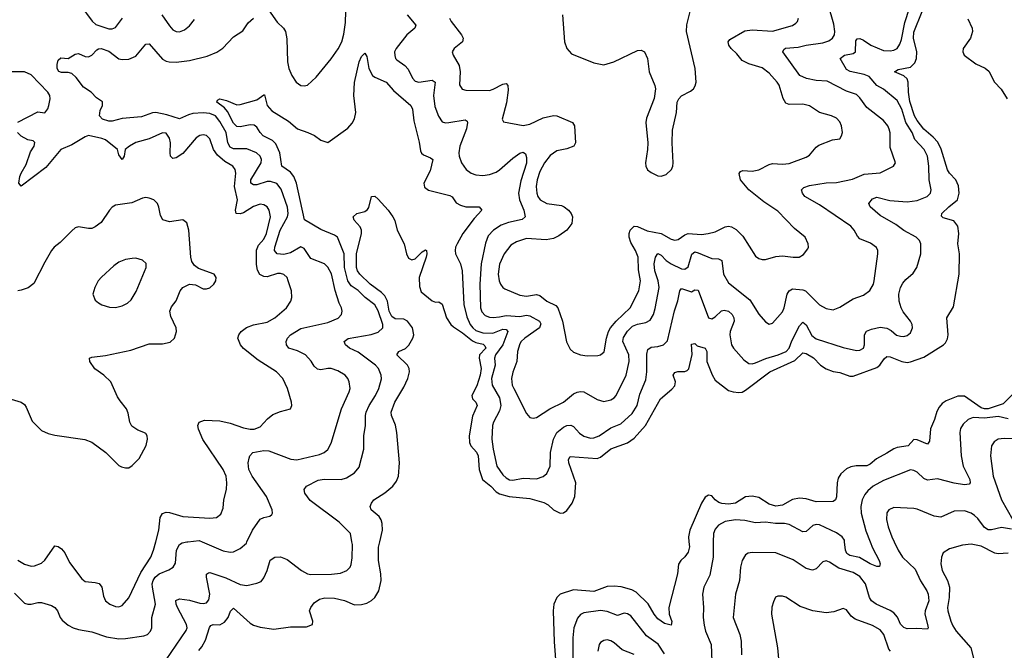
# Model space of a CAD drawing. Header units: inches. Extents: x 1934316 to 2140091, y 524953 to 667329.
# Tile 296 of 384: x 2042661 to 2048507, y 639356 to 643101. Entities that reach past the tile are written whole.
import ezdxf

# ---------------------------------------------------------------- set-up
doc = ezdxf.new("R2010")
doc.units = ezdxf.units.IN
doc.header["$MEASUREMENT"] = 0
doc.layers.add('C0643', color=7, linetype='Continuous')
doc.layers.add('C0644', color=7, linetype='Continuous')

msp = doc.modelspace()

# ---------------------------------------------------------------- linework, layer by layer
at = {"layer": 'C0643', "color": 5}
for points, elevation in [([(2042630, 639696.3), (2042690, 639636.9), (2042710, 639630.2), (2042729.8, 639630.2), (2042770, 639639.5), (2042790, 639639.5), (2042850, 639621.7), (2042870.2, 639610.2), (2042886, 639590), (2042901.5, 639550), (2042914.2, 639534.2), (2042950, 639505.5), (2042979.1, 639490), (2043010, 639479.7), (2043090, 639466), (2043176.4, 639436.4), (2043250, 639424.6), (2043290, 639425.6), (2043398.8, 639441.2), (2043419.5, 639450), (2043438.9, 639470), (2043446, 639490), (2043446.8, 639550), (2043466.9, 639630), (2043449.3, 639730), (2043448.3, 639750), (2043453.6, 639770), (2043466.4, 639790), (2043490, 639810.7), (2043546.9, 639833.1), (2043572.8, 639850), (2043586.7, 639873.3), (2043592.4, 639950), (2043610, 639983.6), (2043626.7, 639993.3), (2043654.4, 640000)], 260), ([(2042650, 639891.3), (2042690, 639866.7), (2042730, 639856.1), (2042750, 639857.3), (2042790, 639873.8), (2042810, 639891.5), (2042870, 639975.5), (2042890, 639972.4), (2042910, 639958), (2042930, 639934), (2042957.1, 639877.1), (2043030, 639780.3), (2043050, 639764.9), (2043110, 639759.6), (2043133.1, 639753.1), (2043148.7, 639730), (2043158, 639678), (2043170.3, 639650.3), (2043196.3, 639630), (2043230, 639615.6), (2043250, 639613.4), (2043270, 639622.6), (2043310, 639668.5), (2043381.3, 639818.7), (2043439.1, 639910), (2043456.2, 639950), (2043469.2, 640000)], 280), ([(2043530, 639299.7), (2043650, 639473), (2043654.7, 639490), (2043652.4, 639510), (2043598.6, 639610), (2043589.9, 639630), (2043588.2, 639651.8), (2043610, 639661.5), (2043670, 639653.4), (2043730, 639635.9), (2043750, 639633.7), (2043770, 639638.5), (2043783.8, 639656.2), (2043790.5, 639689.5), (2043769.9, 639790.1), (2043771, 639809), (2043783.1, 639816.9), (2043790, 639818), (2043885.5, 639785.5), (2043970, 639746.9), (2044010, 639740.2), (2044070, 639754), (2044094.6, 639765.4), (2044110, 639785.5), (2044130.8, 639830), (2044149.1, 639890.9), (2044175.3, 639910), (2044210, 639910.2), (2044250, 639894.3), (2044334.3, 639830), (2044370, 639811), (2044390, 639806.8), (2044511.7, 639808.3), (2044566.2, 639813.8), (2044603.7, 639830), (2044622.9, 639850), (2044630, 639866), (2044635.5, 639904.5), (2044636.5, 639983.5), (2044633.7, 640000)], 240), ([(2043724.8, 639355.2), (2043743.1, 639376.9), (2043763.5, 639416.5), (2043788.6, 639491.4), (2043796.5, 639503.5), (2043810.7, 639509.3), (2043850, 639507.9), (2043877.6, 639522.4), (2043899.9, 639550), (2043912.4, 639587.6), (2043930, 639606.7), (2044030, 639517.9), (2044050, 639505.2), (2044090, 639492.7), (2044170, 639480.7), (2044270, 639496), (2044364.5, 639495.5), (2044399, 639510), (2044401.2, 639530), (2044382.7, 639590), (2044389.4, 639610), (2044410, 639638), (2044440.5, 639659.5), (2044472.9, 639667.1), (2044530, 639665.7), (2044590, 639652.7), (2044650, 639626.7), (2044690, 639628.2), (2044723.1, 639636.9), (2044750, 639651.3), (2044770.4, 639669.6), (2044794.1, 639710), (2044807.4, 639770), (2044805.6, 639810), (2044792.5, 639890), (2044792.2, 639967.8), (2044799.2, 640000)], 220), ([(2043744.1, 640000), (2043870, 639946.9), (2043910, 639939), (2043930, 639940.2), (2043970, 639960.9), (2044007, 639993), (2044010.3, 640000)], 260), ([(2046634, 640000), (2046636.9, 639970), (2046630, 639939.3), (2046610, 639912), (2046586, 639890), (2046573, 639867), (2046567, 639810), (2046514.3, 639610), (2046517.8, 639570), (2046532.9, 639527.1), (2046530, 639505.1), (2046490, 639515.6), (2046450, 639543.5), (2046427.3, 639570), (2046392.7, 639632.7), (2046320.9, 639700.9), (2046295.3, 639715.3), (2046232.3, 639732.3), (2046190, 639737.8), (2046150, 639735.3), (2046070, 639706.1), (2045950, 639715.8), (2045870.3, 639690), (2045850.2, 639670), (2045833.1, 639630), (2045827.6, 639590), (2045833.5, 639406.5), (2045846.7, 639250)], 220), ([(2046779.3, 640000), (2046778.5, 639910), (2046758.3, 639801.7), (2046723.1, 639730), (2046715.3, 639690), (2046721.6, 639610), (2046719.8, 639550), (2046725.5, 639505.5), (2046733.7, 639470), (2046766, 639390), (2046770.1, 639290)], 240), ([(2047853.1, 640000), (2047877.1, 639950), (2047901.8, 639910), (2047977.7, 639837.7), (2048008.8, 639768.8), (2048047, 639710), (2048055.1, 639690), (2048058.4, 639650), (2048037.7, 639590), (2048035, 639570), (2048051.4, 639508.6), (2048054.3, 639490), (2048050, 639480.9), (2047986.3, 639486.3), (2047930, 639483.1), (2047910, 639490.8), (2047891.4, 639511.4), (2047872.3, 639552.3), (2047850, 639579.5), (2047830, 639593.1), (2047745.6, 639630), (2047718.6, 639650), (2047707, 639670), (2047682.5, 639750), (2047650, 639793.6), (2047610, 639818.8), (2047523.8, 639843.8), (2047470, 639880.4), (2047450, 639888.2), (2047430, 639882), (2047390, 639839.7), (2047368.9, 639831.1), (2047330, 639841.5), (2047253.9, 639893.9), (2047150, 639935.5), (2047010, 639936.5), (2046987, 639933), (2046970, 639922.4), (2046951.4, 639890), (2046940.2, 639850), (2046934.7, 639770), (2046910.2, 639690), (2046896.9, 639550), (2046937.1, 639450), (2046944.7, 639410), (2046946, 639330)], 260), ([(2047711, 640000), (2047725.1, 639965.1), (2047763.6, 639890), (2047770.2, 639869.8), (2047766.4, 639853.6), (2047750, 639853.6), (2047710, 639869.8), (2047647.9, 639907.9), (2047590, 639919), (2047571.8, 639930), (2047563.7, 639950), (2047558.7, 640000)], 240), ([(2048530, 639933.3), (2048470, 639928), (2048450, 639933.2), (2048370, 639974.4), (2048310, 639986.5), (2048258.8, 639981.2), (2048180.5, 639959.5), (2048144.8, 639935.2), (2048133.7, 639910), (2048130.3, 639870), (2048137.8, 639830), (2048170.1, 639770.1), (2048181.2, 639730), (2048179.8, 639670), (2048170.2, 639610), (2048171.1, 639590), (2048189.3, 639530), (2048200.8, 639500.8), (2048220.7, 639470), (2048307.8, 639370), (2048334.7, 639270)], 280), ([(2047831.9, 639351.9), (2047822.1, 639362.1), (2047790.6, 639450), (2047770, 639477.3), (2047723.5, 639503.5), (2047620.5, 639540.5), (2047598.4, 639558.4), (2047570, 639596), (2047550, 639603.7), (2047495.3, 639584.7), (2047450, 639578.8), (2047370, 639589.8), (2047295.5, 639615.6), (2047210, 639671.3), (2047190, 639678.4), (2047162.4, 639677.6), (2047148.5, 639671.5), (2047135.6, 639644.4), (2047127.1, 639612.9), (2047124.2, 639570), (2047159.6, 639370), (2047165.7, 639305.7)], 280), ([(2046490, 639335.3), (2046451.6, 639391.6), (2046382.2, 639442.2), (2046290, 639561.5), (2046270, 639572.1), (2046250, 639575.8), (2046210, 639563.1), (2046150, 639586.2), (2046110, 639592.7), (2046010, 639578.2), (2045990, 639568.3), (2045972.3, 639547.7), (2045951, 639490), (2045944.5, 639430), (2045945.5, 639310)], 240), ([(2046310, 639330.8), (2046238.8, 639358.8), (2046190, 639401.3), (2046170, 639412.6), (2046150, 639417.4), (2046130, 639414.7), (2046110, 639402), (2046102, 639390), (2046093.1, 639350)], 260)]:
    msp.add_lwpolyline(points, dxfattribs=dict(at, elevation=elevation))
at = {"layer": 'C0644', "color": 5}
for points, elevation in [([(2044633.7, 640000), (2044625.3, 640050), (2044557.8, 640117.8), (2044386.1, 640246.1), (2044354.7, 640290), (2044349.6, 640310), (2044363.6, 640330), (2044432.8, 640367.2), (2044468.5, 640371.5), (2044569.2, 640370.8), (2044600.8, 640379.2), (2044649.7, 640410), (2044676.6, 640443.4), (2044703.9, 640550), (2044704.5, 640630), (2044714.9, 640690), (2044714.5, 640750), (2044718.5, 640770), (2044735.2, 640810), (2044774.5, 640870), (2044793, 640910), (2044808.8, 640968.8), (2044808.2, 640990), (2044792.3, 641030), (2044773.5, 641050), (2044670, 641125.9), (2044618.8, 641150), (2044594.8, 641170), (2044587.1, 641190), (2044612, 641208), (2044748.6, 641231.4), (2044790, 641245.2), (2044816.8, 641270), (2044818, 641290), (2044790, 641371.1), (2044770, 641406.5), (2044711.7, 641451.7), (2044671.8, 641491.8), (2044630, 641521), (2044610.3, 641550), (2044589.3, 641630), (2044588, 641710), (2044548.2, 641808.2), (2044530, 641820.6), (2044450, 641854.7), (2044352.4, 641912.4), (2044305.7, 642130), (2044288.5, 642168.5), (2044270, 642195), (2044217.2, 642230), (2044206.4, 642310), (2044182.5, 642362.6), (2044162.3, 642382.3), (2044107.4, 642410), (2044088.6, 642430), (2044070, 642461.6), (2044053.4, 642473.4), (2044030, 642475.6), (2043970, 642463.9), (2043950, 642467), (2043930, 642486.5), (2043895.5, 642555.5), (2043877.9, 642577.9), (2043831.2, 642610), (2043836.6, 642623.4), (2043849, 642630), (2043890, 642621.5), (2043950, 642595.5), (2043970, 642597.1), (2044070, 642624), (2044110, 642655.3), (2044114.1, 642654.1), (2044130.2, 642590), (2044158.6, 642558.6), (2044257.3, 642497.3), (2044310, 642452.9), (2044371.4, 642431.4), (2044411.9, 642411.9), (2044450, 642386), (2044490, 642371.3), (2044610, 642456), (2044634.9, 642485.1), (2044650, 642511.3), (2044657.6, 642550), (2044644.7, 642650), (2044648.4, 642728.4), (2044676.8, 642850), (2044690, 642882), (2044710, 642902), (2044721.7, 642881.7), (2044733.8, 642810), (2044756.6, 642770), (2044770, 642758.9), (2044836.9, 642730), (2044880.8, 642680.8), (2044983.5, 642590), (2044993, 642570), (2045000.9, 642500.9), (2045032.9, 642373), (2045041.2, 642321.2), (2045047.6, 642307.6), (2045058.4, 642298.4), (2045100.6, 642280.6), (2045114.2, 642270), (2045097.9, 642202.1), (2045060.4, 642130), (2045065.1, 642105.1), (2045088.9, 642088.9), (2045215.8, 642055.8), (2045228.4, 642048.4), (2045253.1, 642013.1), (2045278.3, 641998.3), (2045310, 641988.9), (2045388.7, 641988.7), (2045404.4, 641970), (2045360.4, 641919.6), (2045293, 641830), (2045257.6, 641770), (2045249.1, 641750), (2045246.9, 641730), (2045249.1, 641710), (2045277.7, 641650), (2045289, 641609), (2045297.9, 641410), (2045315.4, 641335.4), (2045335.5, 641290), (2045350.8, 641270), (2045370, 641254.7), (2045410, 641241.6), (2045470, 641239.1), (2045530, 641263.4), (2045550, 641260.6), (2045558.7, 641250), (2045530, 641170), (2045487.1, 641110), (2045481, 641090), (2045485, 641050), (2045462.5, 640970), (2045465.9, 640930), (2045510, 640855.6), (2045517.5, 640810), (2045510, 640778.3), (2045474.5, 640710), (2045468.5, 640690), (2045464.2, 640610), (2045472.1, 640550), (2045495, 640450), (2045530, 640398.5), (2045550, 640379.2), (2045570, 640367.8), (2045590, 640365.7), (2045650, 640378.2), (2045730, 640375.2), (2045770, 640388.9), (2045790, 640405.3), (2045810.6, 640449.4), (2045813.5, 640530), (2045830.8, 640610), (2045851.1, 640650), (2045890, 640681.4), (2045910, 640690.2), (2045933.2, 640693.2), (2045950, 640685.2), (2045985.8, 640645.8), (2046010, 640627.3), (2046050, 640615.5), (2046070, 640617.6), (2046101.1, 640630), (2046170, 640677.4), (2046230, 640700.9), (2046298.3, 640761.7), (2046327, 640810), (2046343.7, 640876.3), (2046378.5, 640961.5), (2046385.2, 641010), (2046385, 641115), (2046390, 641141.6), (2046410, 641155.9), (2046450, 641159.7), (2046484.5, 641170), (2046506.6, 641193.4), (2046548.2, 641371.8), (2046569.2, 641430.8), (2046580.7, 641490), (2046590, 641504), (2046650, 641484.5), (2046670, 641497.3), (2046690, 641494.9), (2046750.3, 641330.3), (2046770, 641324.2), (2046790, 641336), (2046827.3, 641372.7), (2046843.6, 641376.4), (2046870, 641370.2), (2046890.6, 641350.6), (2046902, 641330), (2046903.2, 641310), (2046879.7, 641250), (2046876.9, 641230), (2046887.6, 641170), (2046898.7, 641150), (2046960.2, 641080.2), (2046990, 641059), (2047010, 641057.6), (2047030, 641062.7), (2047091.1, 641088.9), (2047164, 641110), (2047212.2, 641130), (2047230.5, 641149.5), (2047245.4, 641194.6), (2047290, 641283.1), (2047310, 641303.6), (2047330, 641287.9), (2047364.5, 641224.5), (2047390, 641205.7), (2047550, 641155), (2047630, 641135.6), (2047650, 641137.4), (2047670, 641150.6), (2047677.6, 641170), (2047676.8, 641230), (2047689.1, 641250.9), (2047718, 641262), (2047770, 641274.4), (2047809.3, 641269.3), (2047835.4, 641255.4), (2047867.7, 641227.7), (2047890, 641220.9), (2047910, 641220.3), (2047930, 641225.7), (2047950, 641240.7), (2047962.4, 641270), (2047959.7, 641290), (2047949.7, 641310), (2047905.4, 641365.4), (2047894, 641390), (2047882.5, 641430), (2047881.5, 641470), (2047890.7, 641510), (2047903.6, 641536.4), (2047922, 641558), (2047965.2, 641594.8), (2047988.2, 641630), (2048011.8, 641710), (2048011.8, 641770), (2048002.7, 641790), (2047983.5, 641810), (2047910, 641849.1), (2047863.6, 641883.6), (2047770, 641937.2), (2047709.6, 641990), (2047702, 642010), (2047724, 642036), (2047750, 642046.7), (2047826.9, 642026.9), (2047930, 642018), (2047990, 642027.5), (2048049.2, 642050.8), (2048068.5, 642070), (2048072.8, 642090), (2048060.6, 642150), (2048058.9, 642230), (2048050.4, 642290), (2048030.9, 642330), (2047976.2, 642390), (2047960.3, 642430), (2047922.8, 642490), (2047898.9, 642570), (2047870, 642620.6), (2047790, 642688.5), (2047750.8, 642710.7), (2047703.8, 642763.8), (2047675.1, 642775.1), (2047592.2, 642792.2), (2047570, 642805.7), (2047532.8, 642870), (2047557.6, 642890), (2047610, 642900.5), (2047622.8, 642910), (2047626, 642974), (2047633, 642987), (2047650, 642988.5), (2047670, 642979.8), (2047713.8, 642950), (2047790, 642917.2), (2047830, 642915), (2047850, 642919.2), (2047869.8, 642930.2), (2047885.6, 642954.4), (2047896.2, 642983.8), (2047916.5, 643083.5), (2047970.3, 643249.7)], 240), ([(2043018.6, 643190), (2043091.6, 643091.6), (2043112.7, 643072.7), (2043190, 643046.5), (2043210, 643045.3), (2043230, 643053.2), (2043271.7, 643110)], 280), ([(2044962.6, 643130), (2045012.4, 643067.6), (2045007.6, 643050), (2044960.2, 643010), (2044895.5, 642930), (2044887.5, 642910), (2044887.7, 642887.7), (2044892.9, 642870), (2044901.2, 642861.2), (2044947.6, 642827.6), (2044967.1, 642807), (2044993.2, 642753.2), (2045010, 642735.2), (2045030.2, 642730.2), (2045110, 642741.6), (2045127.4, 642730), (2045117.2, 642650), (2045125.7, 642585.7), (2045146.9, 642526.9), (2045170, 642494.3), (2045188.7, 642488.7), (2045209.4, 642489.4), (2045305.5, 642505.5), (2045317.5, 642497.5), (2045320.3, 642490), (2045313.3, 642453.3), (2045275, 642350), (2045268.1, 642310), (2045270.3, 642290), (2045284.6, 642250), (2045312, 642210), (2045341.6, 642190), (2045370, 642179.7), (2045410, 642176.3), (2045450, 642181.6), (2045490, 642195.9), (2045510, 642208.3), (2045590, 642278.9), (2045630, 642307.2), (2045650, 642314), (2045663.7, 642303.7), (2045670, 642282), (2045669.2, 642249.2), (2045635.6, 642144.4), (2045622.2, 642070), (2045628.9, 642030), (2045653.6, 641970), (2045662, 641930), (2045645.1, 641914.9), (2045563.7, 641896.3), (2045520.3, 641879.7), (2045475, 641850), (2045442.7, 641817.3), (2045426, 641774), (2045401.5, 641650), (2045392.3, 641530), (2045397.9, 641390), (2045405.5, 641365.5), (2045424.6, 641344.6), (2045450, 641335.1), (2045473.1, 641333.1), (2045510, 641335.4), (2045550, 641344.3), (2045630, 641338), (2045670, 641345.9), (2045690, 641341.5), (2045746.7, 641310), (2045754.5, 641294.5), (2045746.7, 641270), (2045660.8, 641210), (2045638.2, 641190), (2045630, 641176.3), (2045616.9, 641130), (2045613.5, 641070), (2045590, 641007.3), (2045581.4, 640970), (2045585.9, 640930), (2045594.3, 640910), (2045670, 640762.8), (2045690, 640738.8), (2045710, 640734), (2045730, 640739.1), (2045809.2, 640790.8), (2045890, 640829.3), (2045950, 640878.6), (2045970, 640889.2), (2045990, 640893.7), (2046010.1, 640890.1), (2046090, 640844.7), (2046130, 640834.4), (2046170, 640843.2), (2046190, 640855.2), (2046203.1, 640870), (2046262.5, 640990), (2046280.4, 641070), (2046277.6, 641110), (2046241.4, 641190), (2046246, 641214), (2046270, 641250.2), (2046300.2, 641279.8), (2046328.3, 641291.7), (2046378.4, 641301.6), (2046403.7, 641316.3), (2046423.9, 641350), (2046434.7, 641385.3), (2046458.2, 641510), (2046452.7, 641550), (2046431.1, 641610), (2046428.8, 641650), (2046436.2, 641690), (2046450, 641712.2), (2046470, 641702.8), (2046499.8, 641670), (2046530, 641650.1), (2046590, 641620.6), (2046610, 641618.4), (2046630, 641634), (2046650.9, 641709.1), (2046670, 641721.4), (2046690, 641717.1), (2046770, 641681.8), (2046810, 641679.6), (2046830, 641670.4), (2046839.7, 641590), (2046870, 641537.6), (2046996.4, 641436.4), (2047050, 641352.4), (2047090, 641305.5), (2047110, 641293.4), (2047130, 641299.1), (2047190, 641366), (2047200.3, 641390), (2047217.2, 641470), (2047230, 641491.3), (2047250, 641502.7), (2047310, 641496.4), (2047327, 641490), (2047410, 641407.4), (2047450, 641386.5), (2047490, 641378.3), (2047530, 641393.1), (2047610, 641443.2), (2047670, 641464), (2047707.6, 641492.4), (2047729.8, 641530), (2047734.6, 641550), (2047756.9, 641710), (2047755.8, 641730), (2047748.4, 641748.5), (2047713.4, 641773.4), (2047650, 641799.7), (2047634.7, 641814.7), (2047615.8, 641850), (2047595.1, 641875.1), (2047410, 642001.2), (2047323.5, 642050), (2047308, 642070), (2047302.9, 642090), (2047316.9, 642103.1), (2047350, 642116.5), (2047450, 642132.1), (2047510, 642134.2), (2047606.2, 642153.9), (2047675.8, 642184.2), (2047768.9, 642191.1), (2047849, 642230), (2047861.2, 642250), (2047830, 642342), (2047828.7, 642428.7), (2047823.9, 642450), (2047814.5, 642470), (2047790, 642501.1), (2047690, 642578.2), (2047650, 642636.4), (2047630, 642656.5), (2047570, 642676.3), (2047455.1, 642735.1), (2047390, 642740.2), (2047331.7, 642751.7), (2047292.2, 642770), (2047191.3, 642910), (2047197.1, 642922.9), (2047208.6, 642931.4), (2047283.2, 642936.8), (2047331.2, 642948.8), (2047430, 642962.8), (2047464.6, 642975.4), (2047487.2, 642990), (2047498.9, 643010), (2047500.6, 643030), (2047494.5, 643074.5), (2047460.8, 643190)], 260), ([(2043505, 643130), (2043550, 643064), (2043570, 643040.8), (2043590, 643030.2), (2043610, 643029.1), (2043638.9, 643041.1), (2043670, 643064), (2043698.5, 643101.5)], 280), ([(2044139.2, 643159.2), (2044190, 643084.9), (2044226.9, 643050), (2044239.7, 643030), (2044247.1, 642987.1), (2044251.8, 642850), (2044259.8, 642810), (2044276.2, 642770), (2044302, 642730), (2044330, 642710.2), (2044350, 642708), (2044370, 642712.7), (2044421.3, 642758.7), (2044510, 642867.9), (2044552.9, 642927.1), (2044573.8, 642970), (2044586, 643014), (2044595.6, 643084.4), (2044597.4, 643150)], 260), ([(2044799.2, 640000), (2044814.3, 640070), (2044812.6, 640110), (2044808.3, 640130), (2044795.8, 640150), (2044747.6, 640190), (2044742.9, 640210), (2044749.6, 640230), (2044763.6, 640250), (2044830, 640290.2), (2044876.3, 640330), (2044899.1, 640360.9), (2044911.1, 640390), (2044916.4, 640470), (2044899.8, 640650), (2044892, 640692), (2044869.7, 640750), (2044867.1, 640770), (2044888.6, 640830), (2044942.2, 640917.8), (2044965.4, 640970), (2044974.7, 641010), (2044973.3, 641030), (2044964, 641050), (2044899.7, 641110), (2044913, 641130), (2044951.2, 641148.8), (2044972.5, 641167.5), (2044996.1, 641210), (2045000.8, 641230), (2044993.3, 641270), (2044963.7, 641310), (2044942.1, 641322.1), (2044890, 641324.5), (2044870, 641337.2), (2044853.9, 641370), (2044844.5, 641430), (2044830, 641460.5), (2044810, 641480.7), (2044741.7, 641530), (2044681.7, 641590), (2044667.5, 641610), (2044661.7, 641630), (2044661.7, 641710), (2044691, 641830), (2044691, 641850), (2044682.2, 641870), (2044647.4, 641910), (2044641.6, 641930), (2044663.5, 641950), (2044710, 641962.2), (2044726.9, 641973.1), (2044734.4, 641985.6), (2044750, 642051.5), (2044770, 642052.1), (2044790, 642035), (2044849.4, 641970), (2044877.3, 641930), (2044888, 641908), (2044903.1, 641850), (2044944.2, 641770), (2044958, 641710), (2044970, 641683.8), (2044990, 641674.2), (2045010, 641680.6), (2045050, 641721.3), (2045070, 641734.3), (2045075.8, 641730), (2045078.4, 641710), (2045073.7, 641690), (2045032.1, 641570), (2045035.5, 641515.5), (2045045.4, 641485.4), (2045110, 641430.3), (2045130, 641424.2), (2045150, 641424.4), (2045170, 641410.6), (2045195.6, 641330), (2045220.5, 641290), (2045236.2, 641276.2), (2045290, 641241.9), (2045350, 641193), (2045370, 641183.4), (2045413.1, 641173.1), (2045423.8, 641163.8), (2045428, 641150), (2045392.1, 641110), (2045388.4, 641090), (2045400.6, 641030), (2045395.1, 640990), (2045374.5, 640925.5), (2045346.2, 640870), (2045349.4, 640850), (2045370.2, 640830), (2045376.5, 640810), (2045350, 640746), (2045328.9, 640628.9), (2045331.3, 640590), (2045340.1, 640570), (2045372.8, 640532.8), (2045382.7, 640510), (2045388.8, 640430), (2045409.6, 640370), (2045458.3, 640330), (2045490, 640296.8), (2045510, 640284.3), (2045568.2, 640270), (2045690, 640257), (2045773, 640233), (2045798.9, 640218.9), (2045830, 640189.5), (2045870, 640170.1), (2045890, 640172.5), (2045910, 640185.7), (2045942.1, 640230), (2045957.7, 640270), (2045963.7, 640350), (2045921.1, 640470), (2045920.2, 640490), (2045930, 640507.4), (2046090, 640495.9), (2046110, 640503.2), (2046170, 640552.6), (2046270, 640588.9), (2046310, 640615.7), (2046376.2, 640690), (2046466.5, 640850), (2046533.6, 640906.4), (2046550, 640926.4), (2046554.5, 640950), (2046541.4, 640990), (2046550, 641004.9), (2046569.3, 641010.7), (2046610, 641011.9), (2046623.3, 641016.7), (2046633.4, 641026.6), (2046652.9, 641112.9), (2046650, 641173.4), (2046670, 641177.3), (2046684.2, 641164.2), (2046730.2, 641150), (2046740.4, 641130), (2046741, 641070), (2046771.5, 640991.5), (2046790, 640960.2), (2046870, 640899.5), (2046896.3, 640890), (2046930, 640886.2), (2046950, 640889.5), (2046970, 640900.4), (2047114.1, 641010), (2047262.6, 641077.4), (2047310, 641122.3), (2047330, 641118.8), (2047373.6, 641093.6), (2047416.5, 641050), (2047450, 641027.3), (2047490, 641011.3), (2047530, 641005.5), (2047590, 640984.1), (2047610, 640983.8), (2047750, 641036.2), (2047768.4, 641050), (2047792.7, 641087.3), (2047810, 641101.5), (2047830, 641099.1), (2047898, 641070), (2047930, 641065.9), (2047950, 641068.6), (2048030, 641096.3), (2048145.6, 641170), (2048158, 641182), (2048170, 641204.9), (2048172.8, 641230), (2048166, 641330), (2048204.5, 641395.5), (2048239, 641590), (2048240.8, 641710), (2048231.6, 641770), (2048236.2, 641830), (2048230, 641873.6), (2048206.4, 641906.4), (2048144.7, 641924.7), (2048134.2, 641934.2), (2048136.4, 641950), (2048176.5, 641990), (2048228.5, 642031.5), (2048238.1, 642070), (2048234.9, 642114.9), (2048219, 642150), (2048181.6, 642190), (2048169.4, 642209.4), (2048131.2, 642331.2), (2048112.6, 642372.6), (2048083.8, 642403.8), (2048030, 642449.9), (2047990, 642501.6), (2047974.5, 642530), (2047946.2, 642613.8), (2047937.3, 642670), (2047937, 642730), (2047929.4, 642749.4), (2047910, 642766.5), (2047855.1, 642790), (2047875.8, 642804.2), (2047950, 642818.5), (2047976.5, 642843.5), (2047985, 642870), (2047988.3, 642910), (2047967.5, 642990), (2047970, 643026.7), (2048019.6, 643150)], 220), ([(2045884, 643130), (2045896.5, 642970), (2045910.3, 642930.2), (2045937.4, 642897.4), (2046070, 642843.9), (2046130, 642832.1), (2046189.6, 642850), (2046330, 642917.3), (2046350, 642919.5), (2046370.4, 642910), (2046387.6, 642870), (2046397.8, 642790), (2046432.2, 642710), (2046435.8, 642690), (2046427.7, 642632.3), (2046383.4, 642516.6), (2046378, 642490), (2046390.3, 642370), (2046388.8, 642330), (2046376.4, 642250), (2046379.3, 642230), (2046388.9, 642208.9), (2046410, 642193), (2046450, 642174), (2046470, 642170.4), (2046499.4, 642180.6), (2046531.8, 642210), (2046539.6, 642230), (2046540.5, 642250), (2046534.7, 642370), (2046536.3, 642443.7), (2046560.5, 642550), (2046565.6, 642610), (2046574.5, 642630), (2046590, 642647.7), (2046644.4, 642675.6), (2046660.9, 642690), (2046672.3, 642707.7), (2046676.9, 642730), (2046670.9, 642810), (2046620.3, 643030), (2046622, 643070), (2046641.4, 643150)], 320), ([(2044010.3, 640000), (2044042.8, 640070), (2044090, 640134), (2044110, 640144.9), (2044147.2, 640152.8), (2044158, 640162), (2044162.7, 640170), (2044160.9, 640190), (2044126.8, 640270), (2044041.1, 640390), (2044021, 640430), (2044018, 640470), (2044023.8, 640496.2), (2044027.6, 640510), (2044044.5, 640530), (2044110, 640542), (2044141.2, 640541.2), (2044271.8, 640491.8), (2044306.5, 640486.5), (2044441.4, 640518.6), (2044469.6, 640530), (2044491.7, 640548.3), (2044510, 640586.8), (2044571.1, 640788.9), (2044618, 640890), (2044623.1, 640910), (2044618.3, 640950), (2044609.7, 640970), (2044593, 640990), (2044550, 641015.6), (2044510, 641028.6), (2044490, 641029.8), (2044450, 641022), (2044430, 641024.8), (2044410, 641043), (2044392.1, 641072.1), (2044357.2, 641110), (2044310, 641133.8), (2044259.5, 641150), (2044244.7, 641170), (2044244, 641190), (2044251.2, 641210), (2044269.7, 641230), (2044330, 641267), (2044490, 641302.5), (2044551.2, 641328.8), (2044571.2, 641350), (2044575.1, 641370), (2044571.2, 641388.8), (2044557.6, 641417.6), (2044533.3, 641493.3), (2044512.3, 641592.3), (2044491, 641631), (2044471.8, 641651.8), (2044390, 641683.1), (2044350, 641741.3), (2044330, 641751), (2044270, 641715.6), (2044230, 641706.5), (2044190.6, 641710.6), (2044175, 641730), (2044175.2, 641750), (2044208.7, 641850), (2044251.2, 641930), (2044255.1, 641950), (2044251.9, 641988.1), (2044214.1, 642094.1), (2044188.5, 642128.5), (2044150, 642140.6), (2044130, 642139.5), (2044070, 642120.4), (2044050, 642119.1), (2044033.1, 642130), (2044033.9, 642150), (2044094.2, 642250), (2044097.2, 642270), (2044089, 642290), (2044066.4, 642310), (2044010, 642333.4), (2043930, 642333.9), (2043910, 642344.1), (2043897.6, 642370), (2043886.6, 642430), (2043850, 642495.9), (2043823.7, 642530), (2043790, 642543.5), (2043750, 642547.1), (2043690, 642543.1), (2043663.8, 642536.2), (2043610, 642512), (2043535.5, 642535.5), (2043470, 642548.9), (2043450, 642547.6), (2043384.2, 642524.2), (2043270, 642513.1), (2043210, 642498.8), (2043190, 642497.1), (2043153.6, 642510), (2043135.4, 642530), (2043139.1, 642560.9), (2043153.3, 642590), (2043153.3, 642613.3), (2043117.1, 642637.1), (2043086.3, 642670), (2043039.8, 642699.8), (2042996.3, 642756.3), (2042970, 642780.8), (2042950, 642786.5), (2042910, 642786.6), (2042893.5, 642793.5), (2042884.2, 642810), (2042884.8, 642835.2), (2042890, 642861), (2042905.8, 642874.2), (2042950, 642870.5), (2042990, 642896.3), (2043010, 642900.7), (2043050, 642882.8), (2043070, 642880.7), (2043090, 642890.8), (2043118.6, 642921.4), (2043130, 642928.4), (2043146, 642930), (2043190, 642913.4), (2043250, 642868.4), (2043270, 642863.7), (2043310, 642865.7), (2043350, 642884.4), (2043410, 642956), (2043430, 642958), (2043510, 642866), (2043530, 642853.8), (2043549.4, 642849.4), (2043591.3, 642848.7), (2043670, 642858.9), (2043775.2, 642884.8), (2043831.8, 642908.2), (2043867.6, 642932.4), (2043930, 642999.1), (2043985.8, 643034.2), (2044018.5, 643081.5), (2044049.7, 643110.2)], 260), ([(2045212.4, 643110), (2045222.4, 643090), (2045283.9, 643010), (2045293.2, 642990), (2045290.8, 642969.2), (2045241.6, 642930), (2045228.2, 642910), (2045234.3, 642890), (2045270, 642828.2), (2045275.8, 642790), (2045272.9, 642712.9), (2045288.4, 642688.4), (2045310, 642681.8), (2045450, 642680.5), (2045472.7, 642687.3), (2045530, 642718.2), (2045550, 642721.1), (2045560.3, 642710), (2045562.2, 642682.2), (2045552.2, 642607.8), (2045525.7, 642510), (2045533.3, 642493.3), (2045650, 642471.3), (2045690, 642481.1), (2045770, 642517.5), (2045830, 642531.8), (2045850, 642529.3), (2045944, 642490), (2045955.8, 642470), (2045962, 642370), (2045950.4, 642350), (2045910, 642334), (2045850, 642322.2), (2045810, 642294.1), (2045777.8, 642250), (2045750, 642198.2), (2045733, 642150), (2045727.3, 642110), (2045730.9, 642070), (2045737.7, 642050), (2045751.6, 642030), (2045790, 642009.4), (2045877, 641997), (2045894, 641990), (2045919.2, 641970), (2045935.6, 641950), (2045944.2, 641930), (2045939.6, 641890), (2045908.9, 641850), (2045862.3, 641817.7), (2045830, 641802), (2045786.1, 641793.9), (2045670, 641800.5), (2045610, 641781.8), (2045577.4, 641762.6), (2045537.1, 641710), (2045510, 641649.4), (2045502.7, 641590), (2045507.8, 641550), (2045515.3, 641530), (2045530, 641510.3), (2045542.2, 641502.2), (2045630, 641464.3), (2045670, 641459.8), (2045730, 641469.5), (2045750, 641463.5), (2045790, 641429.4), (2045844.3, 641404.3), (2045856.8, 641390), (2045884.8, 641310), (2045907.8, 641187.7), (2045930, 641144), (2045950, 641126), (2045991.3, 641110), (2046030, 641104), (2046093.6, 641106.4), (2046110, 641110.4), (2046131, 641129), (2046145.4, 641210), (2046157.6, 641250), (2046169.1, 641270), (2046202.3, 641310), (2046286, 641390), (2046337.6, 641490), (2046346.5, 641550), (2046335.6, 641615.6), (2046332.3, 641690), (2046317.1, 641730), (2046290, 641778.3), (2046280.2, 641810), (2046279.4, 641830), (2046285.1, 641850), (2046310, 641873.7), (2046330, 641871.6), (2046387.3, 641847.3), (2046470, 641831.1), (2046530, 641798.1), (2046550, 641791.6), (2046570, 641795.3), (2046610, 641823.3), (2046630, 641830.1), (2046710, 641826), (2046749, 641830), (2046790, 641840.6), (2046850, 641871), (2046870, 641874.3), (2046887.3, 641870), (2046915.2, 641855.2), (2046954.5, 641814.5), (2047030, 641696.4), (2047050, 641683.1), (2047070, 641676.9), (2047090, 641676.9), (2047150, 641694), (2047190, 641698.3), (2047254, 641690), (2047289.6, 641690.4), (2047314.3, 641705.7), (2047339.7, 641740.3), (2047344.5, 641750), (2047342, 641770), (2047325.1, 641810), (2047260.9, 641860.9), (2047162.7, 641962.7), (2047078.4, 642018.4), (2046989.9, 642089.9), (2046939.8, 642150), (2046932.7, 642187.3), (2046941.4, 642198.6), (2046955.2, 642204.8), (2047010, 642201.6), (2047050, 642208.8), (2047110, 642241.3), (2047130, 642246.6), (2047190, 642242), (2047230, 642247), (2047330, 642284.2), (2047350, 642296.4), (2047390, 642343.8), (2047405.3, 642354.7), (2047487.7, 642387.7), (2047530, 642394), (2047540.7, 642410), (2047546, 642430), (2047541.1, 642470), (2047530, 642494), (2047510, 642515.8), (2047481.2, 642530), (2047409.8, 642549.8), (2047349.8, 642589.8), (2047310, 642599.8), (2047230, 642596.2), (2047210, 642604.1), (2047193.1, 642633.1), (2047170, 642711), (2047158.7, 642730), (2047110, 642783.9), (2047070, 642813.9), (2046990, 642837.8), (2046950, 642858.4), (2046918.4, 642898.4), (2046886.2, 642930), (2046872, 642950), (2046867.6, 642970), (2046877.4, 642982.6), (2046966.4, 643033.6), (2047010, 643039.5), (2047130, 643031.6), (2047250, 643066.7), (2047270, 643080.4), (2047279.6, 643090), (2047285.6, 643110)], 280), ([(2048290, 643106), (2048315.8, 643050), (2048318.7, 643030), (2048306.4, 642990), (2048263.1, 642930), (2048260.3, 642910), (2048268.4, 642890), (2048337.6, 642837.6), (2048392.3, 642812.3), (2048414.8, 642794.8), (2048448.4, 642730), (2048487.3, 642687.3), (2048524, 642630)], 220), ([(2042650, 642491.1), (2042770, 642554), (2042810, 642546.7), (2042828.8, 642571.2), (2042834.8, 642590), (2042842.2, 642630), (2042839.7, 642650), (2042828.4, 642670), (2042730, 642773.4), (2042690, 642789.9), (2042610, 642790.9)], 280), ([(2043469.2, 640000), (2043487.4, 640070), (2043494.9, 640145.1), (2043510, 640167.7), (2043530, 640175.5), (2043550, 640173.8), (2043630.9, 640150.9), (2043790, 640140.2), (2043830, 640145.5), (2043855.1, 640164.9), (2043870, 640201), (2043873.3, 640250), (2043889.8, 640310.2), (2043892.1, 640350), (2043886.4, 640390), (2043869.8, 640430), (2043748.4, 640608.4), (2043722.9, 640670), (2043719.7, 640690), (2043727.6, 640710), (2043758, 640722), (2043850, 640719.2), (2043910, 640705.3), (2043990, 640677.6), (2044030, 640669.4), (2044054, 640670), (2044090, 640683.6), (2044132.1, 640730), (2044164.3, 640755.7), (2044210, 640774.4), (2044269, 640790), (2044277.6, 640810), (2044275.4, 640830), (2044250.6, 640910.6), (2044222.6, 640970), (2044185.4, 641010), (2044078.1, 641078.1), (2043990, 641148.9), (2043971.9, 641170), (2043956.8, 641210), (2043963.1, 641230), (2043976.9, 641250), (2044007.6, 641272.4), (2044050, 641287.9), (2044130, 641303.5), (2044176, 641330), (2044246, 641390), (2044271, 641430), (2044276.4, 641450), (2044274.7, 641490), (2044256.1, 641550), (2044248.9, 641568.9), (2044230, 641588.2), (2044210, 641593.6), (2044192.5, 641592.5), (2044130, 641574.5), (2044110, 641575), (2044087.1, 641587.1), (2044073.2, 641613.2), (2044067.5, 641647.5), (2044067.4, 641732.6), (2044078.6, 641761.4), (2044110, 641797), (2044127.4, 641830), (2044150.5, 641930), (2044141.8, 641970), (2044129.7, 641990), (2044110, 642001.2), (2044090, 642004.6), (2044050, 641991.1), (2043990, 641953.6), (2043970, 641947), (2043947.1, 641950), (2043942.3, 641970), (2043955, 642030), (2043937.4, 642110), (2043944.1, 642190), (2043941.5, 642210), (2043927.4, 642230), (2043879, 642259), (2043836.4, 642296.4), (2043812.6, 642330), (2043790, 642393.6), (2043770, 642412.4), (2043750, 642416.8), (2043730, 642412.1), (2043710, 642398.5), (2043630, 642306.6), (2043590, 642279.3), (2043570, 642276), (2043557.6, 642290), (2043553.8, 642310), (2043555.8, 642370), (2043550, 642398), (2043530, 642426.2), (2043510, 642429), (2043430, 642393.8), (2043350, 642372), (2043312.4, 642350), (2043287.3, 642330), (2043282.4, 642290), (2043270, 642269.5), (2043250, 642297.2), (2043242.4, 642330), (2043170, 642386.8), (2043150, 642395.3), (2043070, 642412), (2043050, 642405.7), (2042970, 642358.3), (2042905, 642330), (2042817.2, 642222.8), (2042670, 642112.7), (2042657, 642130), (2042662.3, 642170), (2042669.2, 642190), (2042699.6, 642240.4), (2042725, 642315), (2042747.2, 642350), (2042750.5, 642370.5), (2042740.5, 642380.5), (2042710, 642387.1), (2042670, 642408.7), (2042647.9, 642430)], 280), ([(2042590, 640852.7), (2042670, 640828.9), (2042690, 640815.3), (2042700.7, 640800.7), (2042736.2, 640716.2), (2042790, 640661.3), (2042830, 640643.1), (2042870, 640632.9), (2043047.3, 640607.3), (2043090, 640592.4), (2043173.4, 640530), (2043250, 640454), (2043266.2, 640446.2), (2043290, 640439.1), (2043310, 640440.5), (2043330, 640452.7), (2043370, 640494.4), (2043411.4, 640571.4), (2043420.5, 640610), (2043417.6, 640630), (2043410, 640642.7), (2043399, 640650), (2043362.7, 640662.7), (2043326.3, 640686.3), (2043315.4, 640710), (2043304.9, 640764.9), (2043295.1, 640790), (2043256.9, 640836.9), (2043242.1, 640862.1), (2043201.5, 640950), (2043160.4, 640990), (2043107.9, 641028), (2043077.7, 641070), (2043075.1, 641090), (2043090, 641097.4), (2043170, 641107.2), (2043321.9, 641138.1), (2043430, 641175.8), (2043510, 641174.9), (2043554.6, 641185.4), (2043579.6, 641210), (2043592.6, 641250), (2043591.1, 641270), (2043558, 641338), (2043552.9, 641370), (2043563.5, 641396.5), (2043589.8, 641430.2), (2043613.3, 641490), (2043630, 641510.2), (2043670, 641529.2), (2043705.2, 641525.2), (2043750, 641502.8), (2043770, 641502), (2043790.7, 641509.3), (2043813.6, 641530), (2043825.1, 641550), (2043827, 641570), (2043815.1, 641590), (2043723, 641623), (2043700, 641640), (2043684.3, 641664.3), (2043678.2, 641690), (2043664.8, 641850), (2043653.5, 641893.5), (2043630, 641912.8), (2043550, 641899.8), (2043512, 641912), (2043497, 641937), (2043488.3, 641988.3), (2043478.7, 642010), (2043457, 642030), (2043430, 642041.7), (2043410, 642044.8), (2043390, 642041.7), (2043326.3, 642013.7), (2043230, 641999.1), (2043210, 641988), (2043194.6, 641970), (2043144.6, 641895.4), (2043110, 641869.7), (2043090, 641861.3), (2043070, 641860.5), (2043010, 641869.7), (2042990, 641864.7), (2042970, 641846.9), (2042902, 641778), (2042865.7, 641750), (2042850.3, 641730), (2042810, 641661.6), (2042745.3, 641534.7), (2042712.1, 641508), (2042670, 641493.7), (2042650, 641491.1)], 320), ([(2048610, 640932.1), (2048500.1, 640819.9), (2048410, 640789.7), (2048390, 640789.2), (2048370, 640795.2), (2048270, 640865.9), (2048230, 640865.7), (2048162.3, 640837.7), (2048138.4, 640821.6), (2048119.3, 640800.7), (2048105.4, 640774.5), (2048093.2, 640726.8), (2048068.5, 640671.5), (2048062, 640598), (2048050, 640579.6), (2047990, 640606.6), (2047970, 640607), (2047935.5, 640570), (2047870, 640561), (2047850, 640553.3), (2047810, 640525.7), (2047747.5, 640492.5), (2047710, 640460.4), (2047690, 640450.9), (2047628.2, 640451.8), (2047595.2, 640444.8), (2047570, 640432.8), (2047535.6, 640404.4), (2047521.2, 640378.8), (2047514.7, 640350), (2047510, 640268), (2047504, 640250), (2047490, 640239.5), (2047390, 640238), (2047330, 640255.1), (2047290, 640259.8), (2047250, 640251), (2047190, 640218.8), (2047150, 640211.4), (2047110, 640224.3), (2047050, 640263.7), (2047010, 640272.2), (2046970, 640267.1), (2046911.8, 640230), (2046870, 640223.2), (2046830, 640226.8), (2046812.8, 640232.8), (2046789.7, 640250), (2046770, 640272.8), (2046750, 640277.7), (2046730, 640264.4), (2046708.7, 640230), (2046639.3, 640070), (2046631, 640030), (2046634, 640000)], 220), ([(2048530, 640730.4), (2048470, 640744.4), (2048390, 640734.9), (2048321.7, 640738.3), (2048292.7, 640727.3), (2048261.7, 640698.3), (2048247.2, 640672.8), (2048242.9, 640650), (2048250.2, 640510), (2048262.7, 640450), (2048302.2, 640370), (2048304.9, 640350), (2048297.5, 640342.5), (2048270, 640339.3), (2048210, 640348.1), (2048110, 640375.2), (2048050, 640366.6), (2048030, 640376.4), (2047990, 640412.9), (2047970, 640423.8), (2047950, 640427.7), (2047790, 640363.4), (2047729.1, 640330), (2047696.3, 640303.7), (2047678.3, 640281.7), (2047662.5, 640250), (2047655.6, 640210), (2047657.3, 640170), (2047684.9, 640064.9), (2047711, 640000)], 240), ([(2048590, 640612.5), (2048505.9, 640614.1), (2048471.2, 640608.8), (2048446.1, 640593.9), (2048430.2, 640569.8), (2048424.7, 640510), (2048440.8, 640390), (2048489.3, 640249.3), (2048558.3, 640130)], 260), ([(2048550, 640076), (2048490, 640084.5), (2048430, 640070.8), (2048410, 640071.7), (2048390, 640084.6), (2048350, 640138.8), (2048330, 640157.1), (2048310, 640169.8), (2048270, 640184.1), (2048210, 640182.4), (2048130, 640145.8), (2048090, 640151.6), (2047990, 640193.5), (2047970, 640198), (2047850, 640204), (2047821.6, 640190), (2047810, 640172.7), (2047807.5, 640132.5), (2047817.3, 640090), (2047838.6, 640030), (2047853.1, 640000)], 260), ([(2047558.7, 640000), (2047557.7, 640010), (2047544.1, 640030), (2047510, 640054.5), (2047410, 640101.3), (2047390, 640102.9), (2047370, 640097.1), (2047330, 640061.2), (2047310, 640059.8), (2047230, 640103.4), (2047202, 640110), (2047149.2, 640109.3), (2047090, 640116), (2047030, 640113.3), (2046967.3, 640127.3), (2046910, 640129.9), (2046850, 640121), (2046810, 640099.8), (2046790, 640074.7), (2046779.7, 640050), (2046779.3, 640000)], 240), ([(2043654.4, 640000), (2043658.9, 640001.1), (2043727.1, 640007.1), (2043744.1, 640000)], 260)]:
    msp.add_lwpolyline(points, dxfattribs=dict(at, elevation=elevation))
at = {"layer": 'C0644', "color": 5, "elevation": 340}
msp.add_lwpolyline([(2043350, 641684.5), (2043330, 641682.9), (2043290, 641675.6), (2043250, 641660.7), (2043220.6, 641639.4), (2043147.7, 641572.3), (2043128.2, 641550), (2043108.2, 641510), (2043096.3, 641470), (2043110, 641436), (2043130, 641419.1), (2043150, 641408), (2043194.2, 641394.2), (2043230, 641392.4), (2043270, 641402.4), (2043302, 641418), (2043323.3, 641436.7), (2043353.5, 641486.5), (2043411.5, 641630), (2043412.4, 641652.4), (2043390, 641673.6)], close=True, dxfattribs=at)

doc.saveas('drawing.dxf')
